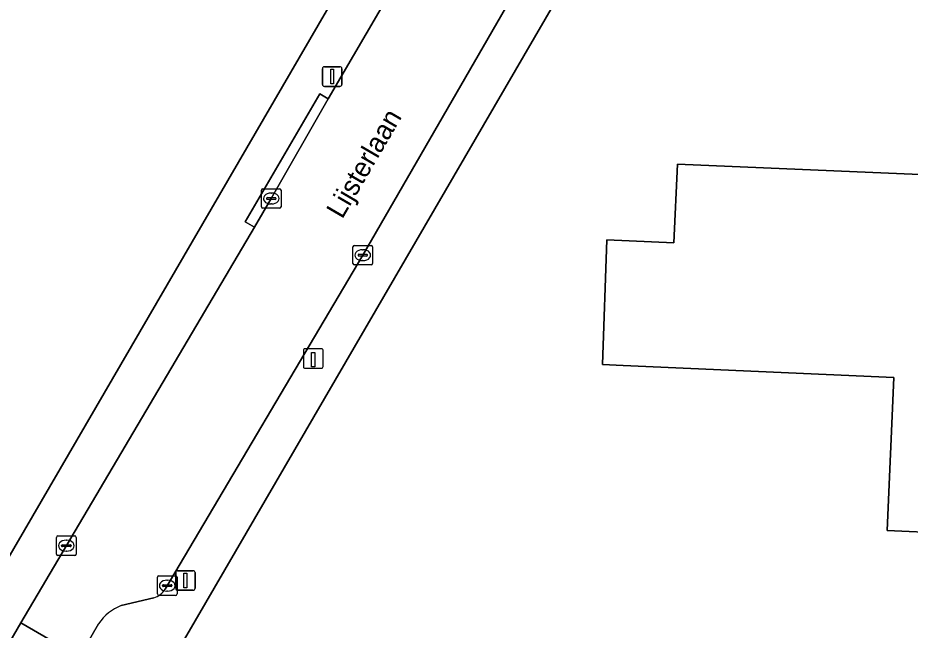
# Model space of a CAD drawing. Extents: x 161772 to 163126, y 383092 to 383917.
# Drawn here: x 162445.07 to 162490.59, y 383666.42 to 383697.67 of the extents above; entities that cross this region are included whole.
import ezdxf

# ---------------------------------------------------------------- set-up
doc = ezdxf.new("R2010")
doc.units = 0
for name, color, linetype in [('IMGEO_Erf', 7, 'Continuous'), ('IMGEO_Kolk', 7, 'Continuous'), ('IMGEO_Laadpaal', 7, 'Continuous'), ('IMGEO_Lichtmast', 7, 'Continuous'), ('IMGEO_Openbare_ruimte_label', 7, 'Continuous'), ('IMGEO_Pand', 7, 'Continuous'), ('IMGEO_Rijbaan_lokaal_open', 7, 'Continuous'), ('IMGEO_Voetpad_open', 7, 'Continuous')]:
    doc.layers.add(name, color=color, linetype=linetype)

msp = doc.modelspace()

# ---------------------------------------------------------------- linework, layer by layer
at = {"layer": 'IMGEO_Erf'}
for points in [[(162431.598, 383660.768), (162438.96, 383660.462), (162462.2, 383700.441), (162485.854, 383741.542)], [(162493.82, 383735.198), (162454.106, 383666.894), (162451.146, 383661.814), (162451.917, 383659.882), (162542.773, 383655.878), (162547.029, 383661.847), (162543.666, 383666.636), (162514.341, 383708.498)], [(162495.442, 383671.244), (162489.416, 383671.505), (162489.755, 383679.308), (162475.949, 383679.927), (162474.895, 383679.974), (162475.113, 383686.339), (162478.54, 383686.19), (162478.715, 383690.206), (162491.083, 383689.667)]]:
    msp.add_lwpolyline(points, dxfattribs=at)
at = {"layer": 'IMGEO_Kolk'}
for p, q in [((162457.495, 383688.025), (162457.495, 383688.877)), ((162457.57, 383688.951), (162458.422, 383688.951)), ((162457.983, 383688.731), (162458.008, 383688.731)), ((162458.496, 383688.877), (162458.496, 383688.025)), ((162457.754, 383688.445), (162457.754, 383688.457)), ((162458.192, 383688.408), (162457.794, 383688.408)), ((162457.797, 383688.494), (162458.195, 383688.494)), ((162458.006, 383688.171), (162457.981, 383688.171)), ((162458.238, 383688.457), (162458.238, 383688.445)), ((162458.422, 383687.951), (162457.57, 383687.951)), ((162462.164, 383685.133), (162462.164, 383685.985)), ((162462.239, 383686.059), (162463.091, 383686.059)), ((162462.652, 383685.839), (162462.677, 383685.839)), ((162463.165, 383685.985), (162463.165, 383685.133)), ((162462.423, 383685.553), (162462.423, 383685.565)), ((162462.861, 383685.516), (162462.463, 383685.516)), ((162462.466, 383685.602), (162462.864, 383685.602)), ((162462.907, 383685.565), (162462.907, 383685.553)), ((162463.091, 383685.059), (162462.239, 383685.059)), ((162462.675, 383685.279), (162462.65, 383685.279)), ((162447.039, 383670.307), (162447.039, 383671.159)), ((162447.114, 383671.233), (162447.966, 383671.233)), ((162447.527, 383671.013), (162447.552, 383671.013)), ((162448.04, 383671.159), (162448.04, 383670.307)), ((162447.298, 383670.727), (162447.298, 383670.739)), ((162447.736, 383670.69), (162447.338, 383670.69)), ((162447.341, 383670.776), (162447.739, 383670.776)), ((162447.55, 383670.453), (162447.525, 383670.453)), ((162447.782, 383670.739), (162447.782, 383670.727)), ((162447.966, 383670.233), (162447.114, 383670.233)), ((162452.187, 383668.268), (162452.187, 383669.12)), ((162452.262, 383669.194), (162453.114, 383669.194)), ((162453.188, 383669.12), (162453.188, 383668.268)), ((162452.446, 383668.688), (162452.446, 383668.7)), ((162452.884, 383668.651), (162452.486, 383668.651)), ((162452.489, 383668.737), (162452.887, 383668.737)), ((162452.675, 383668.974), (162452.7, 383668.974)), ((162452.93, 383668.7), (162452.93, 383668.688)), ((162453.114, 383668.194), (162452.262, 383668.194)), ((162452.698, 383668.414), (162452.673, 383668.414))]:
    msp.add_line(p, q, dxfattribs=at)
for points in [[(162457.495, 383688.025), (162457.495, 383688.877)], [(162457.57, 383688.951), (162458.422, 383688.951)], [(162458.496, 383688.877), (162458.496, 383688.025)], [(162458.422, 383687.951), (162457.57, 383687.951)], [(162462.164, 383685.133), (162462.164, 383685.985)], [(162462.239, 383686.059), (162463.091, 383686.059)], [(162463.165, 383685.985), (162463.165, 383685.133)], [(162463.091, 383685.059), (162462.239, 383685.059)], [(162447.039, 383670.307), (162447.039, 383671.159)], [(162447.114, 383671.233), (162447.966, 383671.233)], [(162448.04, 383671.159), (162448.04, 383670.307)], [(162447.966, 383670.233), (162447.114, 383670.233)], [(162452.187, 383668.268), (162452.187, 383669.12)], [(162452.262, 383669.194), (162453.114, 383669.194)], [(162453.188, 383669.12), (162453.188, 383668.268)], [(162453.114, 383668.194), (162452.262, 383668.194)]]:
    msp.add_lwpolyline(points, dxfattribs=at)
for centre, radius, start, end in [((162457.572, 383688.875), 0.0765, 91.552, 178.448), ((162457.572, 383688.875), 0.0765, 91.552, 178.448), ((162458.42, 383688.875), 0.0765, 1.552, 88.448), ((162458.42, 383688.875), 0.0765, 1.552, 88.448), ((162457.794, 383688.454), 0.0403, 85.8775, 175.7526), ((162457.791, 383688.444), 0.0366, 178.938, 274.7102), ((162458.195, 383688.451), 0.043, 264.8664, 352.4533), ((162458.199, 383688.456), 0.0386, 1.7309, 96.639), ((162457.572, 383688.027), 0.0765, 181.552, 268.448), ((162457.572, 383688.027), 0.0765, 181.552, 268.448), ((162458.42, 383688.027), 0.0765, 271.552, 358.448), ((162458.42, 383688.027), 0.0765, 271.552, 358.448), ((162462.241, 383685.983), 0.0765, 91.552, 178.448), ((162462.241, 383685.983), 0.0765, 91.552, 178.448), ((162463.089, 383685.983), 0.0765, 1.552, 88.448), ((162463.089, 383685.983), 0.0765, 1.552, 88.448), ((162462.463, 383685.562), 0.0403, 85.8775, 175.7526), ((162462.46, 383685.552), 0.0366, 178.938, 274.7102), ((162462.864, 383685.559), 0.043, 264.8664, 352.4533), ((162462.868, 383685.564), 0.0386, 1.7309, 96.639), ((162462.241, 383685.135), 0.0765, 181.552, 268.448), ((162462.241, 383685.135), 0.0765, 181.552, 268.448), ((162463.089, 383685.135), 0.0765, 271.552, 358.448), ((162463.089, 383685.135), 0.0765, 271.552, 358.448), ((162447.116, 383671.157), 0.0765, 91.552, 178.448), ((162447.116, 383671.157), 0.0765, 91.552, 178.448), ((162447.964, 383671.157), 0.0765, 1.552, 88.448), ((162447.964, 383671.157), 0.0765, 1.552, 88.448), ((162447.338, 383670.736), 0.0403, 85.8775, 175.7526), ((162447.335, 383670.726), 0.0366, 178.938, 274.7102), ((162447.739, 383670.733), 0.043, 264.8664, 352.4533), ((162447.743, 383670.738), 0.0386, 1.7309, 96.639), ((162447.116, 383670.309), 0.0765, 181.552, 268.448), ((162447.116, 383670.309), 0.0765, 181.552, 268.448), ((162447.964, 383670.309), 0.0765, 271.552, 358.448), ((162447.964, 383670.309), 0.0765, 271.552, 358.448), ((162452.264, 383669.118), 0.0765, 91.552, 178.448), ((162452.264, 383669.118), 0.0765, 91.552, 178.448), ((162453.112, 383669.118), 0.0765, 1.552, 88.448), ((162453.112, 383669.118), 0.0765, 1.552, 88.448), ((162452.486, 383668.697), 0.0403, 85.8775, 175.7526), ((162452.483, 383668.687), 0.0366, 178.938, 274.7102), ((162452.887, 383668.694), 0.043, 264.8664, 352.4533), ((162452.891, 383668.699), 0.0386, 1.7309, 96.639), ((162452.264, 383668.27), 0.0765, 181.552, 268.448), ((162452.264, 383668.27), 0.0765, 181.552, 268.448), ((162453.112, 383668.27), 0.0765, 271.552, 358.448), ((162453.112, 383668.27), 0.0765, 271.552, 358.448)]:
    msp.add_arc(centre, radius, start, end, dxfattribs=at)
for centre, major_axis, ratio, start_param, end_param in [((162457.982, 383688.451), (-0.387, 0.002), 0.722429, 4.712389, 7.853982), ((162458.007, 383688.451), (-0.39, 0.002), 0.717154, 1.570796, 4.712389), ((162462.651, 383685.559), (-0.387, 0.002), 0.722429, 4.712389, 7.853982), ((162462.676, 383685.559), (-0.39, 0.002), 0.717154, 1.570796, 4.712389), ((162447.526, 383670.733), (-0.387, 0.002), 0.722429, 4.712389, 7.853982), ((162447.551, 383670.733), (-0.39, 0.002), 0.717154, 1.570796, 4.712389), ((162452.674, 383668.694), (-0.387, 0.002), 0.722429, 4.712389, 7.853982), ((162452.699, 383668.694), (-0.39, 0.002), 0.717154, 1.570796, 4.712389)]:
    msp.add_ellipse(centre, major_axis=major_axis, ratio=ratio, start_param=start_param, end_param=end_param, dxfattribs=at)
at = {"layer": 'IMGEO_Laadpaal'}
for p, q in [((162459.637, 383680.702), (162459.637, 383679.861)), ((162459.637, 383680.702), (162459.637, 383679.861)), ((162460.553, 383680.786), (162459.712, 383680.786)), ((162460.553, 383680.786), (162459.712, 383680.786)), ((162460.637, 383679.87), (162460.637, 383680.711)), ((162460.637, 383679.87), (162460.637, 383680.711)), ((162459.721, 383679.786), (162460.562, 383679.786)), ((162459.721, 383679.786), (162460.562, 383679.786))]:
    msp.add_line(p, q, dxfattribs=at)
msp.add_lwpolyline([(162460.052, 383680.599), (162460.212, 383680.599), (162460.212, 383679.866), (162460.052, 383679.866), (162460.052, 383680.599)], dxfattribs=at)
for centre, start, end in [((162459.715, 383680.708), 92.4484, 184.2845), ((162459.715, 383680.708), 92.4484, 184.2845), ((162460.559, 383680.708), 2.4484, 94.2845), ((162460.559, 383680.708), 2.4484, 94.2845), ((162459.715, 383679.864), 182.4484, 274.2845), ((162459.715, 383679.864), 182.4484, 274.2845), ((162460.559, 383679.864), 272.4484, 4.2845), ((162460.559, 383679.864), 272.4484, 4.2845)]:
    msp.add_arc(centre, 0.0779, start, end, dxfattribs=at)
at = {"layer": 'IMGEO_Lichtmast'}
for p, q in [((162460.607, 383694.274), (162460.607, 383695.074)), ((162460.607, 383695.074), (162460.607, 383694.274)), ((162460.707, 383695.174), (162461.497, 383695.174)), ((162461.497, 383695.174), (162460.707, 383695.174)), ((162461.597, 383695.074), (162461.597, 383694.274)), ((162461.597, 383694.274), (162461.597, 383695.074)), ((162461.497, 383694.174), (162460.707, 383694.174)), ((162460.707, 383694.174), (162461.497, 383694.174)), ((162453.218, 383669.457), (162454.008, 383669.457)), ((162454.008, 383669.457), (162453.218, 383669.457)), ((162453.118, 383668.557), (162453.118, 383669.357)), ((162453.118, 383669.357), (162453.118, 383668.557)), ((162454.108, 383669.357), (162454.108, 383668.557)), ((162454.108, 383668.557), (162454.108, 383669.357)), ((162454.008, 383668.457), (162453.218, 383668.457)), ((162453.218, 383668.457), (162454.008, 383668.457))]:
    msp.add_line(p, q, dxfattribs=at)
for points in [[(162461.027, 383695.049), (162461.177, 383695.049), (162461.177, 383694.299), (162461.027, 383694.299), (162461.027, 383695.049)], [(162453.538, 383669.332), (162453.688, 383669.332), (162453.688, 383668.582), (162453.538, 383668.582), (162453.538, 383669.332)]]:
    msp.add_lwpolyline(points, dxfattribs=at)
for centre, start, end in [((162460.707, 383695.074), 90, 180), ((162460.707, 383695.074), 90, 180), ((162461.497, 383695.074), 0, 90), ((162461.497, 383695.074), 360, 90), ((162460.707, 383694.274), 180, 270), ((162460.707, 383694.274), 180, 270), ((162461.497, 383694.274), 270, 0), ((162461.497, 383694.274), 270, 0), ((162453.218, 383669.357), 90, 180), ((162453.218, 383669.357), 90, 180), ((162454.008, 383669.357), 0, 90), ((162454.008, 383669.357), 360, 90), ((162453.218, 383668.557), 180, 270), ((162453.218, 383668.557), 180, 270), ((162454.008, 383668.557), 270, 0), ((162454.008, 383668.557), 270, 0)]:
    msp.add_arc(centre, 0.1, start, end, dxfattribs=at)
at = {"layer": 'IMGEO_Pand'}
msp.add_lwpolyline([(162491.083, 383689.667), (162478.715, 383690.206), (162478.54, 383686.19), (162475.113, 383686.339), (162474.895, 383679.974), (162475.949, 383679.927), (162489.755, 383679.308), (162489.416, 383671.505), (162495.442, 383671.244)], dxfattribs=at)
at = {"layer": 'IMGEO_Rijbaan_lokaal_open'}
for points in [[(162609.981, 383834.617), (162609.711, 383834.441), (162601.586, 383829.152), (162598.444, 383827.106), (162575.475, 383812.152), (162571.181, 383809.357), (162548.117, 383794.341), (162542.986, 383791.001), (162530.647, 383782.968), (162528.319, 383781.319), (162525.197, 383778.738), (162500, 383755.267), (162496.21, 383751.744), (162489.708, 383743.589), (162481.896, 383729.841), (162480.272, 383727.03), (162464.126, 383699.08), (162460.904, 383693.54), (162457.996, 383688.451), (162457.133, 383686.988), (162445.213, 383666.791), (162448.218, 383665.055), (162449.187, 383666.751)], [(162452.585, 383668.521), (162462.665, 383685.559), (162471.089, 383700.148), (162492.477, 383737.212), (162498.421, 383747.134), (162498.965, 383747.627), (162500, 383748.527), (162501.581, 383750), (162523.583, 383770.443), (162528.764, 383775.257), (162529.581, 383775.985)], [(162450.342, 383667.673), (162451.996, 383668.076)], [(162446.03, 383661.226), (162448.218, 383665.055), (162445.213, 383666.791), (162441.151, 383659.8)]]:
    msp.add_lwpolyline(points, dxfattribs=at)
for centre, radius, start, end in [((162451.719, 383669.055), 1.018, 285.8046, 328.3388), ((162451.221, 383665.388), 2.449, 111.0342, 146.1643)]:
    msp.add_arc(centre, radius, start, end, dxfattribs=at)
at = {"layer": 'IMGEO_Voetpad_open'}
for points in [[(162489.396, 383745.969), (162485.854, 383741.542), (162462.2, 383700.441), (162438.96, 383660.462), (162441.151, 383659.8), (162445.213, 383666.791), (162457.133, 383686.988), (162456.672, 383687.256), (162460.472, 383693.791), (162460.904, 383693.54), (162464.126, 383699.08), (162480.272, 383727.03), (162479.84, 383727.278), (162481.466, 383730.089), (162481.896, 383729.841), (162489.708, 383743.589)], [(162492.477, 383737.212), (162471.089, 383700.148), (162462.665, 383685.559), (162452.585, 383668.521)], [(162449.187, 383666.751), (162448.218, 383665.055), (162446.03, 383661.226), (162451.146, 383661.814), (162454.106, 383666.894), (162493.82, 383735.198)], [(162451.996, 383668.076), (162450.342, 383667.673)]]:
    msp.add_lwpolyline(points, dxfattribs=at)
msp.add_lwpolyline([(162457.996, 383688.451), (162460.904, 383693.54), (162460.472, 383693.791), (162456.672, 383687.256), (162457.133, 383686.988)], close=True, dxfattribs=at)
for centre, radius, start, end in [((162451.719, 383669.055), 1.018, 285.8046, 328.3388), ((162451.221, 383665.388), 2.449, 111.0342, 146.1643)]:
    msp.add_arc(centre, radius, start, end, dxfattribs=at)

# ---------------------------------------------------------------- texts
at = {"layer": 'IMGEO_Openbare_ruimte_label'}
msp.add_text('Lijsterlaan', height=1, rotation=59.7436, dxfattribs=at).set_placement((162461.615, 383687.365))

doc.saveas('drawing.dxf')
